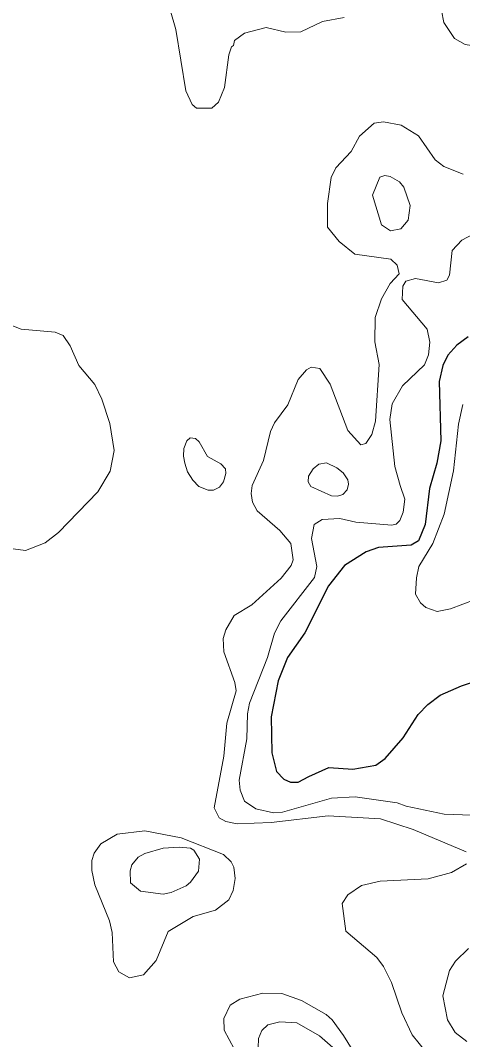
# Model space of a CAD drawing. Extents: x 673.6 to 698.9, y 7012 to 7040.1.
# Drawn here: x 682.608 to 683.419, y 7033.227 to 7035.098 of the extents above; entities that cross this region are included whole.
import ezdxf

# ---------------------------------------------------------------- set-up
doc = ezdxf.new("R2010")
doc.units = 0
doc.header["$LTSCALE"] = 0.032
doc.layers.add('1', color=7, linetype='Continuous', lineweight=25)
doc.layers.add('2', color=7, linetype='Continuous', lineweight=13)

msp = doc.modelspace()

# ---------------------------------------------------------------- linework, layer by layer
at = {"layer": '1'}
msp.add_lwpolyline([(683.4291, 7034.5174), (683.4086, 7034.5018), (683.3918, 7034.4836), (683.3827, 7034.4646), (683.376, 7034.4355), (683.3792, 7034.3266), (683.3717, 7034.2854), (683.358, 7034.2387), (683.3506, 7034.1729), (683.3379, 7034.1428), (683.3247, 7034.1348), (683.265, 7034.1306), (683.2421, 7034.1224), (683.2026, 7034.0977), (683.1728, 7034.0604), (683.1296, 7033.9741), (683.0978, 7033.9285), (683.0804, 7033.8858), (683.0679, 7033.8196), (683.0689, 7033.7535), (683.0777, 7033.7198), (683.0909, 7033.7052), (683.1035, 7033.7), (683.1171, 7033.7), (683.137, 7033.7105), (683.1734, 7033.7271), (683.2178, 7033.7239), (683.2601, 7033.7313), (683.2771, 7033.7434), (683.31, 7033.7811), (683.3376, 7033.8244), (683.355, 7033.8424), (683.3776, 7033.8596), (683.4167, 7033.8766), (683.4783, 7033.8971)], dxfattribs=at)
at = {"layer": '2'}
for points in [[(682.8829, 7035.1175), (682.8927, 7035.0814), (682.9112, 7034.9685), (682.9229, 7034.9438), (682.9308, 7034.937), (682.9592, 7034.9367), (682.9711, 7034.9477), (682.9824, 7034.975), (682.9905, 7035.0351), (682.9951, 7035.0493), (682.9988, 7035.0523), (683.0008, 7035.0611), (683.0192, 7035.0749), (683.0587, 7035.0848), (683.0947, 7035.0765), (683.122, 7035.0773), (683.1622, 7035.0963), (683.202, 7035.1033)], [(683.3801, 7035.1163), (683.3846, 7035.094), (683.4038, 7035.0651), (683.4235, 7035.054), (683.4672, 7035.047), (683.4972, 7035.0494), (683.5773, 7035.046), (683.6099, 7035.0371), (683.6271, 7035.0251), (683.6324, 7035.0045)], [(683.4202, 7034.8158), (683.3847, 7034.8301), (683.3684, 7034.8423), (683.3379, 7034.8859), (683.306, 7034.9056), (683.2738, 7034.9122), (683.2568, 7034.9093), (683.2299, 7034.8853), (683.2145, 7034.8573), (683.1866, 7034.8272), (683.1778, 7034.8099), (683.1714, 7034.7619), (683.1714, 7034.7185), (683.1925, 7034.6922), (683.2212, 7034.6689), (683.2875, 7034.6597), (683.2991, 7034.6489), (683.3026, 7034.6327), (683.2863, 7034.6149), (683.2701, 7034.587), (683.2586, 7034.5529), (683.2577, 7034.5083), (683.2658, 7034.4664), (683.2593, 7034.3623), (683.2524, 7034.338), (683.2416, 7034.3218), (683.2321, 7034.3189), (683.2084, 7034.3452), (683.1763, 7034.4306), (683.1571, 7034.4592), (683.1413, 7034.4618), (683.1327, 7034.4566), (683.1172, 7034.4389), (683.0984, 7034.3924), (683.0741, 7034.3593), (683.0664, 7034.3437), (683.0537, 7034.2906), (683.0332, 7034.2447), (683.0309, 7034.2295), (683.0333, 7034.214), (683.0422, 7034.1981), (683.0835, 7034.1619), (683.1041, 7034.1382), (683.108, 7034.1082), (683.1046, 7034.0975), (683.0863, 7034.0743), (683.0324, 7034.0251), (682.9997, 7034.0057), (682.9847, 7033.9797), (682.9799, 7033.9638), (682.9812, 7033.9392), (683.0011, 7033.8828), (683.0037, 7033.8678), (682.9865, 7033.808), (682.9808, 7033.7476), (682.9635, 7033.6526), (682.9727, 7033.6344), (682.9844, 7033.6278), (683.0054, 7033.6237), (683.0681, 7033.6261), (683.1724, 7033.6383), (683.2686, 7033.6326), (683.3285, 7033.6132), (683.4258, 7033.5719)], [(683.3127, 7034.2191), (683.3044, 7034.2447), (683.2947, 7034.2795), (683.2856, 7034.3654), (683.2898, 7034.3944), (683.3087, 7034.4273), (683.3491, 7034.4658), (683.3565, 7034.4842), (683.3588, 7034.5077), (683.3538, 7034.5315), (683.3079, 7034.5859), (683.3096, 7034.61), (683.3149, 7034.6196), (683.3324, 7034.6245), (683.3748, 7034.6164), (683.3899, 7034.6213), (683.3948, 7034.6305), (683.3999, 7034.6759), (683.4174, 7034.6946), (683.4383, 7034.706)], [(682.5855, 7034.1297), (682.6175, 7034.1249), (682.6533, 7034.1395), (682.6777, 7034.1581), (682.7502, 7034.2327), (682.7725, 7034.2705), (682.7801, 7034.3086), (682.7719, 7034.3582), (682.757, 7034.4029), (682.7444, 7034.4295), (682.7148, 7034.4649), (682.699, 7034.5009), (682.6862, 7034.5195), (682.6717, 7034.5258), (682.6096, 7034.5316), (682.5735, 7034.5455)], [(683.4196, 7034.3928), (683.4114, 7034.3569), (683.4022, 7034.2711), (683.3849, 7034.1919), (683.3642, 7034.1378), (683.3388, 7034.0959), (683.3341, 7034.0751), (683.3325, 7034.0447), (683.342, 7034.029), (683.3515, 7034.0208), (683.3723, 7034.0132), (683.3966, 7034.0183), (683.4421, 7034.0352)], [(683.2234, 7034.1773), (683.2894, 7034.1717), (683.297, 7034.1737), (683.3036, 7034.1799), (683.3101, 7034.1952), (683.3127, 7034.2191)], [(683.435, 7033.6396), (683.385, 7033.6409), (683.3157, 7033.6557), (683.2987, 7033.6622), (683.2219, 7033.673), (683.1788, 7033.6706), (683.0889, 7033.6449), (683.0721, 7033.6434), (683.0395, 7033.6511), (683.019, 7033.6653), (683.0111, 7033.6851), (683.0094, 7033.7035), (683.0234, 7033.7794), (683.0243, 7033.8252), (683.0281, 7033.8447), (683.0611, 7033.929), (683.0742, 7033.9734), (683.0856, 7033.9962), (683.1475, 7034.0758), (683.1516, 7034.096), (683.1418, 7034.1471), (683.147, 7034.1729), (683.1615, 7034.1823), (683.1938, 7034.1841), (683.2234, 7034.1773)], [(683.426, 7033.5503), (683.3983, 7033.5341), (683.3561, 7033.5226), (683.2677, 7033.5184), (683.2335, 7033.5101), (683.2087, 7033.4932), (683.1978, 7033.477), (683.2045, 7033.4264), (683.2614, 7033.3782), (683.2736, 7033.3613), (683.2883, 7033.3322), (683.3074, 7033.2763), (683.3263, 7033.2364), (683.4033, 7033.1409)], [(683.4269, 7033.2242), (683.4052, 7033.2402), (683.3915, 7033.2636), (683.3826, 7033.3076), (683.3948, 7033.3541), (683.406, 7033.3711), (683.43, 7033.3949)], [(683.2431, 7033.1656), (683.2005, 7033.2351), (683.1796, 7033.2637), (683.1686, 7033.2737), (683.1234, 7033.2992), (683.0875, 7033.3121), (683.0527, 7033.3129), (683.0103, 7033.3014), (682.9924, 7033.2907), (682.9809, 7033.266), (682.9814, 7033.2445), (683, 7033.2105)], [(683.181, 7033.2131), (683.1567, 7033.2342), (683.1151, 7033.2579), (683.0835, 7033.2603), (683.0617, 7033.2546), (683.051, 7033.2444), (683.0449, 7033.2292), (683.044, 7033.2121)]]:
    msp.add_lwpolyline(points, dxfattribs=at)
for points in [[(683.311, 7034.7921), (683.303, 7034.8019), (683.2862, 7034.8118), (683.2762, 7034.8136), (683.2669, 7034.8102), (683.2537, 7034.7771), (683.2705, 7034.7229), (683.2865, 7034.712), (683.3058, 7034.7156), (683.3194, 7034.7312), (683.3225, 7034.7582)], [(682.951, 7034.2978), (682.9356, 7034.3248), (682.929, 7034.3308), (682.9194, 7034.3319), (682.9134, 7034.3262), (682.9077, 7034.3121), (682.907, 7034.298), (682.9094, 7034.2855), (682.9144, 7034.2698), (682.9242, 7034.2543), (682.9349, 7034.2424), (682.9523, 7034.236), (682.9623, 7034.2359), (682.9733, 7034.2416), (682.9807, 7034.251), (682.9848, 7034.2662), (682.9838, 7034.275), (682.9758, 7034.2839)], [(683.1994, 7034.2282), (683.2074, 7034.2367), (683.2097, 7034.247), (683.2087, 7034.2548), (683.1996, 7034.2675), (683.1884, 7034.2767), (683.1696, 7034.2858), (683.155, 7034.2834), (683.1449, 7034.275), (683.1361, 7034.2615), (683.136, 7034.251), (683.1409, 7034.2426), (683.1782, 7034.2254), (683.1894, 7034.2246)], [(682.739, 7033.5377), (682.7392, 7033.5561), (682.7432, 7033.5699), (682.7555, 7033.5866), (682.7852, 7033.6047), (682.8361, 7033.6104), (682.9026, 7033.5979), (682.9802, 7033.5674), (682.9945, 7033.5537), (682.9994, 7033.5438), (683.0021, 7033.523), (682.9982, 7033.5012), (682.9902, 7033.4838), (682.9657, 7033.4652), (682.9245, 7033.4534), (682.8788, 7033.426), (682.8569, 7033.3728), (682.8336, 7033.3463), (682.8078, 7033.3409), (682.7885, 7033.3517), (682.7787, 7033.3703), (682.7762, 7033.424), (682.7713, 7033.4454), (682.7442, 7033.5115)], [(682.87, 7033.4946), (682.8846, 7033.4972), (682.9118, 7033.5094), (682.9201, 7033.5161), (682.9346, 7033.5365), (682.9363, 7033.5584), (682.926, 7033.5751), (682.9198, 7033.5786), (682.8989, 7033.5808), (682.8696, 7033.5785), (682.8362, 7033.5693), (682.8236, 7033.5624), (682.8125, 7033.5483), (682.809, 7033.5374), (682.8098, 7033.5154), (682.828, 7033.4997)]]:
    msp.add_lwpolyline(points, close=True, dxfattribs=at)

doc.saveas('drawing.dxf')
